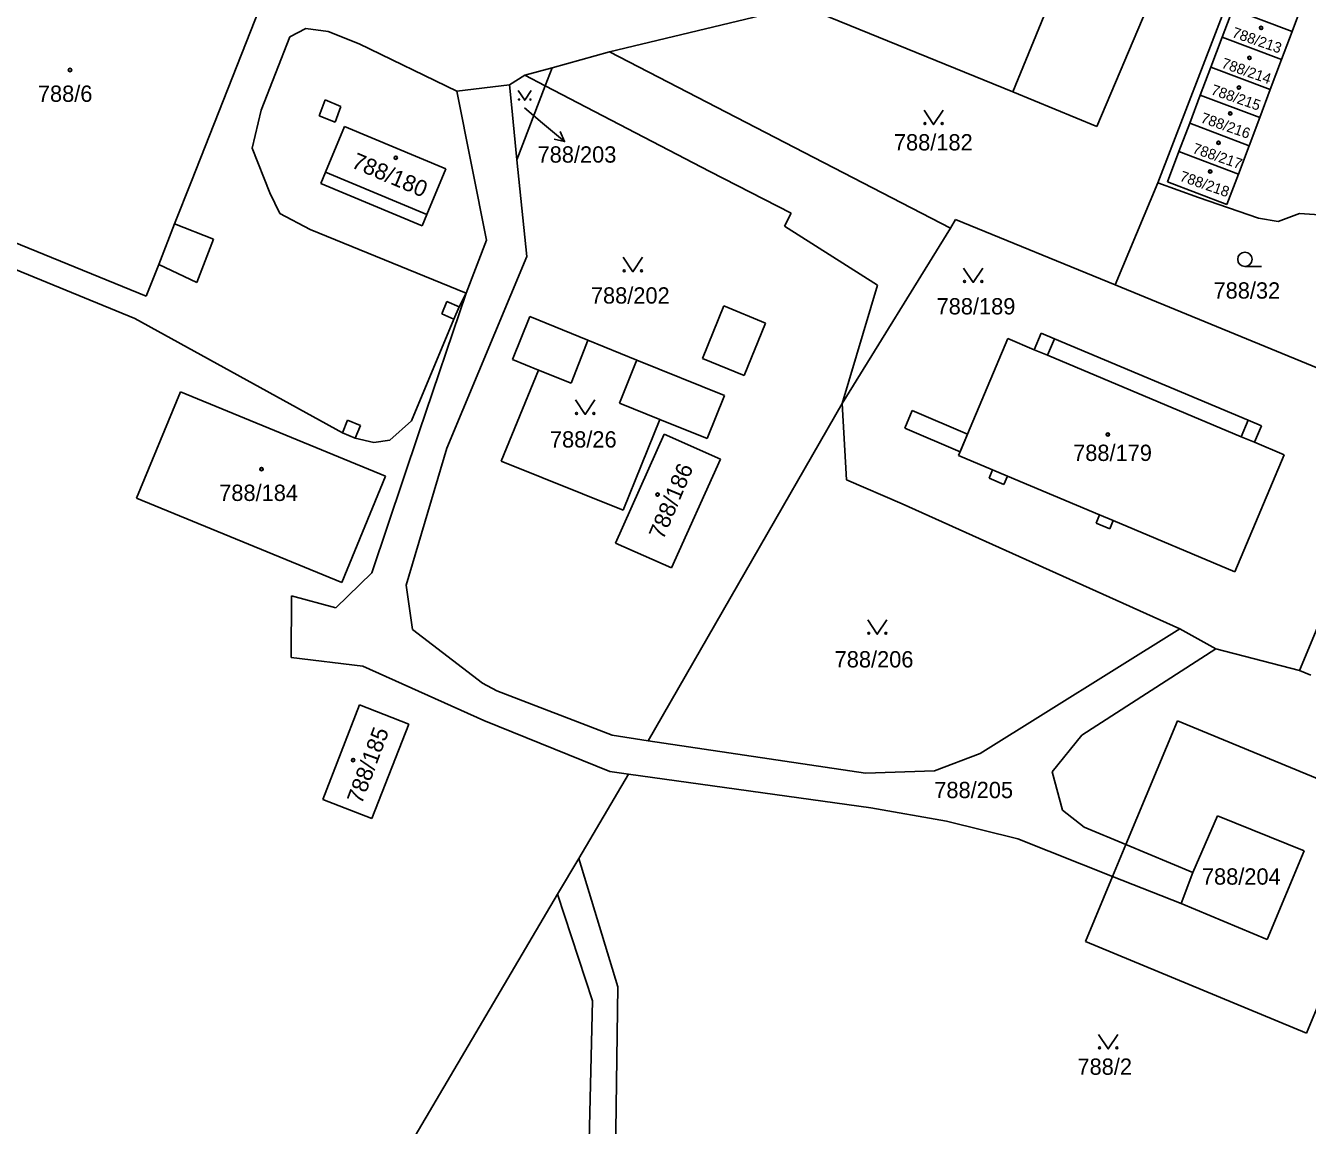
# Model space of a CAD drawing. Extents: x -593183 to -588034, y -1130415 to -1124994.
# Drawn here: x -592010.8 to -591877.1, y -1128513.6 to -1128398.9 of the extents above; entities that cross this region are included whole.
import ezdxf

# ---------------------------------------------------------------- set-up
doc = ezdxf.new("R2010")
doc.units = 0
for name, color, linetype in [('Vrstva 1', 7, 'Continuous'), ('Vrstva 16', 7, 'Continuous'), ('Vrstva 18', 7, 'Continuous'), ('Vrstva 19', 7, 'Continuous'), ('Vrstva 25', 7, 'Continuous'), ('Vrstva 27', 7, 'Continuous'), ('Vrstva 4', 7, 'Continuous')]:
    doc.layers.add(name, color=color, linetype=linetype)

msp = doc.modelspace()

# ---------------------------------------------------------------- linework, layer by layer
at = {"layer": 'Vrstva 1'}
for p, q in [((-591983.57, -1128390.02), (-591993.46, -1128415.16)), ((-591891.2, -1128390.96), (-591899.06, -1128409.45)), ((-591902.61, -1128393.17), (-591907.82, -1128405.85)), ((-591884.38, -1128393.73), (-591892.67, -1128415.34)), ((-591877.48, -1128396.39), (-591878.67, -1128399.56)), ((-591929.86, -1128396.89), (-591949.87, -1128401.69)), ((-591929.86, -1128396.89), (-591907.82, -1128405.85)), ((-591884.86, -1128397.22), (-591885.97, -1128400.14)), ((-591884.86, -1128397.22), (-591878.67, -1128399.56)), ((-591885.97, -1128400.14), (-591887.15, -1128403.27)), ((-591885.97, -1128400.14), (-591879.78, -1128402.48)), ((-591878.67, -1128399.56), (-591879.78, -1128402.48)), ((-591949.87, -1128401.69), (-591955.85, -1128403.33)), ((-591949.87, -1128401.69), (-591914.32, -1128420.05)), ((-591887.15, -1128403.27), (-591888.26, -1128406.19)), ((-591887.15, -1128403.27), (-591880.96, -1128405.61)), ((-591879.78, -1128402.48), (-591880.96, -1128405.61)), ((-591958.71, -1128404.11), (-591960.31, -1128405.13)), ((-591955.85, -1128403.33), (-591958.71, -1128404.11)), ((-591955.85, -1128403.33), (-591956.57, -1128405.22)), ((-591960.31, -1128405.13), (-591965.78, -1128405.76)), ((-591965.78, -1128405.76), (-591962.71, -1128421.31)), ((-591960.31, -1128405.13), (-591960.1, -1128407.17)), ((-591956.57, -1128405.22), (-591959.52, -1128412.95)), ((-591956.57, -1128405.22), (-591939.4, -1128414.16)), ((-591907.82, -1128405.85), (-591899.06, -1128409.45)), ((-591880.96, -1128405.61), (-591882.06, -1128408.54)), ((-591960.1, -1128407.17), (-591959.52, -1128412.95)), ((-591888.26, -1128406.19), (-591889.36, -1128409.11)), ((-591888.26, -1128406.19), (-591882.06, -1128408.54)), ((-591882.06, -1128408.54), (-591883.17, -1128411.47)), ((-591977.5, -1128409.46), (-591979.49, -1128414.23)), ((-591977.5, -1128409.46), (-591966.93, -1128413.88)), ((-591889.36, -1128409.11), (-591890.48, -1128412.07)), ((-591889.36, -1128409.11), (-591883.17, -1128411.47)), ((-591890.48, -1128412.07), (-591891.68, -1128415.23)), ((-591890.48, -1128412.07), (-591884.29, -1128414.44)), ((-591883.17, -1128411.47), (-591884.29, -1128414.44)), ((-591966.93, -1128413.88), (-591968.92, -1128418.65)), ((-591959.52, -1128412.95), (-591958.5, -1128423.01)), ((-591993.46, -1128415.16), (-591995.22, -1128419.62)), ((-591979.49, -1128414.23), (-591979.98, -1128415.4)), ((-591939.4, -1128414.16), (-591930.94, -1128418.5)), ((-591891.68, -1128415.23), (-591885.48, -1128417.6)), ((-591884.29, -1128414.44), (-591885.48, -1128417.6)), ((-591979.98, -1128415.4), (-591969.41, -1128419.82)), ((-591892.67, -1128415.34), (-591897.14, -1128425.98)), ((-591892.67, -1128415.34), (-591888.46, -1128416.88)), ((-591888.46, -1128416.88), (-591882.19, -1128419.01)), ((-592019.4, -1128418.52), (-591998.18, -1128427.15)), ((-591968.92, -1128418.65), (-591969.41, -1128419.82)), ((-591930.94, -1128418.5), (-591931.63, -1128419.84)), ((-591913.8, -1128419.17), (-591914.32, -1128420.05)), ((-591913.8, -1128419.17), (-591897.14, -1128425.98)), ((-591882.19, -1128419.01), (-591880.14, -1128419.36)), ((-591877.93, -1128418.55), (-591880.14, -1128419.36)), ((-591877.93, -1128418.55), (-591874.78, -1128418.74)), ((-592023.32, -1128419.65), (-591999.36, -1128429.49)), ((-591995.22, -1128419.62), (-591991.16, -1128421.21)), ((-591931.63, -1128419.84), (-591921.93, -1128426.02)), ((-591991.16, -1128421.21), (-591992.9, -1128425.72)), ((-591962.71, -1128421.31), (-591964.82, -1128426.84)), ((-591958.5, -1128423.01), (-591966.84, -1128443.01)), ((-591996.88, -1128423.86), (-591998.18, -1128427.15)), ((-591996.88, -1128423.86), (-591992.9, -1128425.72)), ((-591921.93, -1128426.02), (-591925.59, -1128438.34)), ((-591897.14, -1128425.98), (-591866.43, -1128438.61)), ((-591964.82, -1128426.84), (-591969.72, -1128441.29)), ((-591964.82, -1128426.84), (-591965.54, -1128428.27)), ((-591965.54, -1128428.27), (-591966.09, -1128429.55)), ((-591999.36, -1128429.49), (-591977.73, -1128441.39)), ((-591966.09, -1128429.55), (-591970.51, -1128440.14)), ((-591958.17, -1128429.29), (-591959.99, -1128433.77)), ((-591958.17, -1128429.29), (-591952.13, -1128431.74)), ((-591904.85, -1128431.03), (-591905.57, -1128432.74)), ((-591904.85, -1128431.03), (-591903.47, -1128431.61)), ((-591952.13, -1128431.74), (-591947.02, -1128433.82)), ((-591908.33, -1128431.58), (-591913.46, -1128443.78)), ((-591908.33, -1128431.58), (-591905.57, -1128432.74)), ((-591903.47, -1128431.61), (-591883.26, -1128440.1)), ((-591959.99, -1128433.77), (-591957.28, -1128434.87)), ((-591947.02, -1128433.82), (-591937.86, -1128437.53)), ((-591957.28, -1128434.87), (-591961.17, -1128444.37)), ((-591994.62, -1128437.13), (-591999.18, -1128448.22)), ((-591994.62, -1128437.13), (-591973.22, -1128445.92)), ((-591937.86, -1128437.53), (-591939.68, -1128442.01)), ((-591925.59, -1128438.34), (-591945.84, -1128473.51)), ((-591925.59, -1128438.34), (-591925.17, -1128446.3)), ((-591970.51, -1128440.14), (-591972.78, -1128442.16)), ((-591944.63, -1128440), (-591948.46, -1128449.48)), ((-591944.63, -1128440), (-591939.68, -1128442.01)), ((-591883.26, -1128440.1), (-591881.88, -1128440.68)), ((-591881.88, -1128440.68), (-591882.6, -1128442.39)), ((-591977.73, -1128441.39), (-591976.39, -1128441.95)), ((-591976.39, -1128441.95), (-591974.44, -1128442.41)), ((-591969.72, -1128441.29), (-591974.67, -1128456.01)), ((-591944.16, -1128441.53), (-591949.24, -1128452.92)), ((-591944.16, -1128441.53), (-591938.31, -1128444.14)), ((-591972.78, -1128442.16), (-591974.44, -1128442.41)), ((-591966.84, -1128443.01), (-591971.08, -1128457.28)), ((-591882.6, -1128442.39), (-591879.52, -1128443.69)), ((-591961.17, -1128444.37), (-591948.46, -1128449.48)), ((-591938.31, -1128444.14), (-591943.4, -1128455.5)), ((-591913.46, -1128443.78), (-591909.92, -1128445.27)), ((-591879.52, -1128443.69), (-591884.65, -1128455.89)), ((-591973.22, -1128445.92), (-591977.78, -1128457.01)), ((-591909.92, -1128445.27), (-591910.29, -1128446.14)), ((-591908.36, -1128445.92), (-591908.73, -1128446.8)), ((-591908.36, -1128445.92), (-591898.76, -1128449.96)), ((-591925.17, -1128446.3), (-591919.36, -1128448.8)), ((-591910.29, -1128446.14), (-591908.73, -1128446.8)), ((-591999.18, -1128448.22), (-591977.78, -1128457.01)), ((-591919.36, -1128448.8), (-591890.41, -1128461.85)), ((-591898.76, -1128449.96), (-591899.12, -1128450.83)), ((-591899.12, -1128450.83), (-591897.7, -1128451.43)), ((-591897.33, -1128450.56), (-591897.7, -1128451.43)), ((-591897.33, -1128450.56), (-591884.65, -1128455.89)), ((-591949.24, -1128452.92), (-591943.4, -1128455.5)), ((-591974.67, -1128456.01), (-591978.4, -1128459.65)), ((-591971.08, -1128457.28), (-591970.43, -1128461.93)), ((-591983.04, -1128458.42), (-591983.08, -1128464.83)), ((-591983.04, -1128458.42), (-591978.4, -1128459.65)), ((-591970.43, -1128461.93), (-591963.13, -1128467.52)), ((-591890.41, -1128461.85), (-591911.23, -1128474.86)), ((-591890.41, -1128461.85), (-591886.65, -1128463.94)), ((-591886.65, -1128463.94), (-591900.61, -1128472.92)), ((-591886.65, -1128463.94), (-591877.92, -1128466.19)), ((-591983.08, -1128464.83), (-591975.6, -1128465.75)), ((-591975.6, -1128465.75), (-591962.99, -1128471.4)), ((-591877.92, -1128466.19), (-591876.72, -1128466.69)), ((-591963.13, -1128467.52), (-591961.61, -1128468.31)), ((-591961.61, -1128468.31), (-591949.6, -1128472.95)), ((-591975.95, -1128469.77), (-591979.77, -1128479.64)), ((-591975.95, -1128469.77), (-591970.81, -1128471.79)), ((-591962.99, -1128471.4), (-591949.83, -1128476.72)), ((-591890.64, -1128471.44), (-591896.02, -1128484.35)), ((-591890.64, -1128471.44), (-591867.62, -1128480.97)), ((-591970.81, -1128471.79), (-591974.65, -1128481.62)), ((-591949.6, -1128472.95), (-591945.84, -1128473.51)), ((-591945.84, -1128473.51), (-591923.16, -1128476.91)), ((-591900.61, -1128472.92), (-591903.72, -1128476.77)), ((-591911.23, -1128474.86), (-591915.99, -1128476.64)), ((-591949.83, -1128476.72), (-591947.89, -1128476.99)), ((-591915.99, -1128476.64), (-591923.16, -1128476.91)), ((-591903.72, -1128476.77), (-591902.63, -1128480.76)), ((-591947.89, -1128476.99), (-591953.08, -1128485.79)), ((-591947.89, -1128476.99), (-591922.62, -1128480.52)), ((-591979.77, -1128479.64), (-591974.65, -1128481.62)), ((-591922.62, -1128480.52), (-591914.73, -1128481.91)), ((-591902.63, -1128480.76), (-591900.37, -1128482.53)), ((-591914.73, -1128481.91), (-591907.28, -1128483.75)), ((-591867.62, -1128480.97), (-591877.2, -1128504.01)), ((-591900.37, -1128482.53), (-591896.02, -1128484.35)), ((-591907.28, -1128483.75), (-591897.4, -1128487.67)), ((-591896.02, -1128484.35), (-591897.4, -1128487.67)), ((-591953.08, -1128485.79), (-591955.29, -1128489.53)), ((-591953.08, -1128485.79), (-591949, -1128499.17)), ((-591897.4, -1128487.67), (-591900.23, -1128494.45)), ((-591955.29, -1128489.53), (-591990.48, -1128549.22)), ((-591955.29, -1128489.53), (-591951.63, -1128500.63)), ((-591900.23, -1128494.45), (-591877.2, -1128504.01)), ((-591949, -1128499.17), (-591949.6, -1128542.46)), ((-591951.63, -1128500.63), (-591952.66, -1128542.14))]:
    msp.add_line(p, q, dxfattribs=at)
at = {"layer": 'Vrstva 16'}
msp.add_line((-591958.73, -1128407.53), (-591956.86, -1128409.1), dxfattribs=at)
at = {"layer": 'Vrstva 25'}
for p, q in [((-591956.86, -1128409.1), (-591954.56, -1128411.03)), ((-591881.86, -1128424.06), (-591883.61, -1128424.06))]:
    msp.add_line(p, q, dxfattribs=at)
for points in [[(-591958.04, -1128405.72), (-591958.71, -1128406.72), (-591959.38, -1128405.72)], [(-591915.07, -1128407.76), (-591916.07, -1128409.26), (-591917.07, -1128407.76)], [(-591955.01, -1128410), (-591954.56, -1128411.03), (-591955.65, -1128410.77)], [(-591946.43, -1128423.1), (-591947.43, -1128424.6), (-591948.43, -1128423.1)], [(-591910.94, -1128424.22), (-591911.94, -1128425.72), (-591912.94, -1128424.22)], [(-591951.4, -1128437.98), (-591952.4, -1128439.48), (-591953.4, -1128437.98)], [(-591920.94, -1128460.91), (-591921.94, -1128462.41), (-591922.94, -1128460.91)], [(-591896.86, -1128504.15), (-591897.86, -1128505.65), (-591898.86, -1128504.15)]]:
    msp.add_lwpolyline(points, dxfattribs=at)
for centre, radius in [((-591881.92, -1128399.18), 0.175), ((-591881.92, -1128399.18), 0.15), ((-591883.14, -1128402.31), 0.175), ((-591883.14, -1128402.31), 0.15), ((-592006.13, -1128403.57), 0.175), ((-592006.13, -1128403.57), 0.15), ((-591884.23, -1128405.4), 0.175), ((-591884.23, -1128405.4), 0.15), ((-591959.31, -1128406.65), 0.067), ((-591958.11, -1128406.65), 0.067), ((-591885.14, -1128408.1), 0.175), ((-591885.14, -1128408.1), 0.15), ((-591916.97, -1128409.16), 0.1), ((-591915.17, -1128409.16), 0.1), ((-591886.36, -1128411.15), 0.175), ((-591886.36, -1128411.15), 0.15), ((-591972.16, -1128412.72), 0.175), ((-591972.16, -1128412.72), 0.15), ((-591887.23, -1128414.15), 0.175), ((-591887.23, -1128414.15), 0.15), ((-591883.61, -1128423.31), 0.75), ((-591948.33, -1128424.5), 0.1), ((-591946.53, -1128424.5), 0.1), ((-591912.84, -1128425.62), 0.1), ((-591911.04, -1128425.62), 0.1), ((-591953.3, -1128439.38), 0.1), ((-591951.5, -1128439.38), 0.1), ((-591897.9, -1128441.58), 0.175), ((-591897.9, -1128441.58), 0.15), ((-591986.16, -1128445.18), 0.175), ((-591986.16, -1128445.18), 0.15), ((-591944.85, -1128447.84), 0.175), ((-591944.85, -1128447.84), 0.15), ((-591922.84, -1128462.31), 0.1), ((-591921.04, -1128462.31), 0.1), ((-591976.61, -1128475.53), 0.175), ((-591976.61, -1128475.53), 0.15), ((-591898.76, -1128505.55), 0.1), ((-591896.96, -1128505.55), 0.1)]:
    msp.add_circle(centre, radius, dxfattribs=at)
at = {"layer": 'Vrstva 27'}
for p, q in [((-591919.08, -1128440.92), (-591918.3, -1128439.08)), ((-591918.3, -1128439.08), (-591912.52, -1128441.54)), ((-591913.29, -1128443.38), (-591919.08, -1128440.92)), ((-591912.52, -1128441.54), (-591913.29, -1128443.38))]:
    msp.add_line(p, q, dxfattribs=at)
at = {"layer": 'Vrstva 4'}
for p, q in [((-591981.54, -1128399.24), (-591983.22, -1128400.12)), ((-591981.54, -1128399.24), (-591979.21, -1128399.57)), ((-591983.22, -1128400.12), (-591986.19, -1128407.77)), ((-591979.21, -1128399.57), (-591975.97, -1128400.84)), ((-591975.97, -1128400.84), (-591965.78, -1128405.76)), ((-591958.71, -1128404.11), (-591956.57, -1128405.22)), ((-591979.52, -1128406.67), (-591980.16, -1128408.36)), ((-591979.52, -1128406.67), (-591977.9, -1128407.37)), ((-591986.19, -1128407.77), (-591987.12, -1128411.72)), ((-591980.16, -1128408.36), (-591978.48, -1128409)), ((-591977.9, -1128407.37), (-591978.48, -1128409)), ((-591987.12, -1128411.72), (-591985.28, -1128416.37)), ((-591979.49, -1128414.23), (-591968.92, -1128418.65)), ((-591985.28, -1128416.37), (-591984.26, -1128418.53)), ((-591984.26, -1128418.53), (-591981.09, -1128420.2)), ((-591995.22, -1128419.62), (-591996.88, -1128423.86)), ((-591981.09, -1128420.2), (-591964.82, -1128426.84)), ((-591914.32, -1128420.05), (-591925.59, -1128438.34)), ((-591966.82, -1128427.72), (-591967.37, -1128429)), ((-591966.82, -1128427.72), (-591965.54, -1128428.27)), ((-591937.93, -1128428.17), (-591940.16, -1128433.65)), ((-591937.93, -1128428.17), (-591933.61, -1128429.97)), ((-591967.37, -1128429), (-591966.09, -1128429.55)), ((-591933.61, -1128429.97), (-591935.84, -1128435.42)), ((-591952.27, -1128432.11), (-591953.88, -1128436.23)), ((-591952.13, -1128431.74), (-591952.27, -1128432.11)), ((-591903.47, -1128431.61), (-591904.19, -1128433.32)), ((-591947.02, -1128433.82), (-591947.15, -1128434.15)), ((-591940.16, -1128433.65), (-591935.84, -1128435.42)), ((-591905.57, -1128432.74), (-591904.19, -1128433.32)), ((-591904.19, -1128433.32), (-591883.98, -1128441.81)), ((-591957.28, -1128434.87), (-591953.88, -1128436.23)), ((-591947.15, -1128434.15), (-591948.82, -1128438.32)), ((-591948.82, -1128438.32), (-591944.63, -1128440)), ((-591977.18, -1128440.07), (-591977.73, -1128441.39)), ((-591977.18, -1128440.07), (-591975.84, -1128440.63)), ((-591975.84, -1128440.63), (-591976.39, -1128441.95)), ((-591883.26, -1128440.1), (-591883.98, -1128441.81)), ((-591883.98, -1128441.81), (-591882.6, -1128442.39)), ((-591909.92, -1128445.27), (-591908.36, -1128445.92)), ((-591870.23, -1128447.74), (-591877.92, -1128466.19)), ((-591898.76, -1128449.96), (-591897.33, -1128450.56)), ((-591886.47, -1128481.34), (-591889.03, -1128487.27)), ((-591886.47, -1128481.34), (-591877.43, -1128485)), ((-591896.02, -1128484.35), (-591889.03, -1128487.27)), ((-591877.43, -1128485), (-591881.29, -1128494.23)), ((-591889.03, -1128487.27), (-591890.27, -1128490.5)), ((-591897.4, -1128487.67), (-591890.27, -1128490.5)), ((-591890.27, -1128490.5), (-591881.29, -1128494.23))]:
    msp.add_line(p, q, dxfattribs=at)

# ---------------------------------------------------------------- texts
at = {"layer": 'Vrstva 16'}
msp.add_text('788/203', height=1.7, dxfattribs=at).set_placement((-591957.37, -1128413.23))
at = {"layer": 'Vrstva 18'}
for s, height, p in [('788/203', 0.01, (-591958.73, -1128407.53)), ('788/182', 1.7, (-591920.21, -1128411.96)), ('788/32', 1.7, (-591886.88, -1128427.41)), ('788/202', 1.7, (-591951.81, -1128427.93)), ('788/189', 1.7, (-591915.76, -1128429.06)), ('788/26', 1.7, (-591956.08, -1128442.94)), ('788/206', 1.7, (-591926.39, -1128465.87)), ('788/205', 1.7, (-591916, -1128479.5)), ('788/204', 1.7, (-591888.09, -1128488.52)), ('788/2', 1.7, (-591901.07, -1128508.35))]:
    msp.add_text(s, height=height, dxfattribs=at).set_placement(p)
at = {"layer": 'Vrstva 19'}
for s, height, rotation, p in [('788/213', 1.1, 340.821, (-591885.03, -1128400.11)), ('788/214', 1.1, 340.821, (-591886.13, -1128403.31)), ('788/215', 1.1, 340.821, (-591887.23, -1128406.08)), ('788/216', 1.1, 340.821, (-591888.3, -1128409.01)), ('788/217', 1.1, 340.821, (-591889.15, -1128412.19)), ('788/180', 1.7, 337.1165, (-591976.89, -1128413.7)), ('788/218', 1.1, 340.821, (-591890.49, -1128415.1)), ('788/186', 1.7, 67.3801, (-591944.26, -1128452.63)), ('788/185', 1.7, 69.5505, (-591975.71, -1128480.21))]:
    msp.add_text(s, height=height, rotation=rotation, dxfattribs=at).set_placement(p)
for s, p in [('788/6', (-592009.48, -1128406.89)), ('788/179', (-591901.52, -1128444.34)), ('788/184', (-591990.57, -1128448.51))]:
    msp.add_text(s, height=1.7, dxfattribs=at).set_placement(p)

doc.saveas('drawing.dxf')
